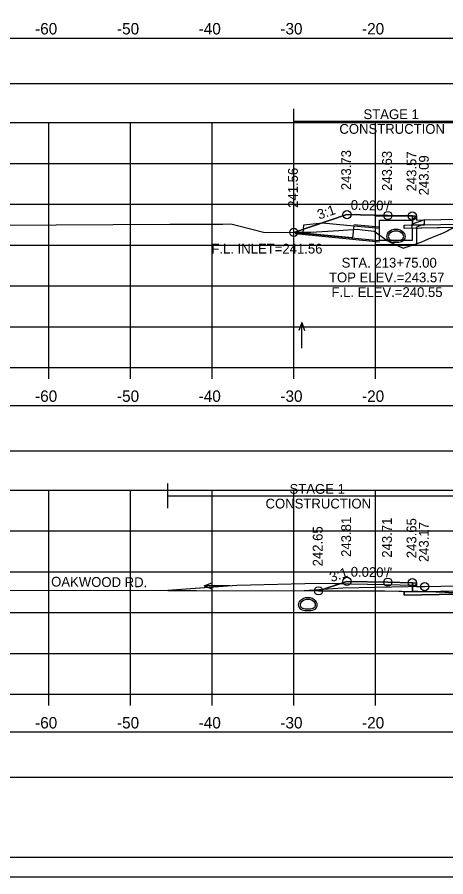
# Model space of a CAD drawing. Extents: x 1369627 to 1374022, y 380035 to 398173.
# Drawn here: x 1372034.6 to 1372087.1, y 383027.1 to 383132.4 of the extents above; entities that cross this region are included whole.
import ezdxf

# ---------------------------------------------------------------- set-up
doc = ezdxf.new("R2010")
doc.units = 0
for name, color, linetype in [('Default', 7, 'Continuous'), ('R_Alt Surface', 7, 'Continuous'), ('R_Axis', 7, 'Continuous'), ('R_Axis Annot', 7, 'Continuous'), ('R_Border', 7, 'Continuous'), ('R_Border Notes', 7, 'Continuous'), ('R_Drive', 7, 'Continuous'), ('R_Exist Surface', 7, 'Continuous'), ('R_Fin Surface', 7, 'Continuous'), ('R_Grid', 7, 'Continuous'), ('R_MOT', 7, 'Continuous'), ('R_No Plot', 7, 'Continuous'), ('R_Water', 7, 'Continuous'), ('R_Water Annot', 7, 'Continuous'), ('R_Xsect Elev', 7, 'Continuous'), ('R_Xsect Slope', 7, 'Continuous'), ('T_Vehicle Path Lt Minor', 7, 'Continuous'), ('T_Vehicle Path Rt', 7, 'Continuous')]:
    doc.layers.add(name, color=color, linetype=linetype)

msp = doc.modelspace()

# ---------------------------------------------------------------- linework, layer by layer
at = {"layer": 'Default'}
for points in [[(1371948.53, 383124.28), (1372248.53, 383124.28), (1372248.53, 383129.8), (1371948.53, 383129.8)], [(1371948.53, 383079.29), (1372248.53, 383079.29), (1372248.53, 383084.81), (1371948.53, 383084.81)], [(1371948.53, 383039.31), (1372248.53, 383039.31), (1372248.53, 383044.83), (1371948.53, 383044.83)]]:
    msp.add_lwpolyline(points, close=True, dxfattribs=at)
at = {"layer": 'R_Alt Surface'}
for points in [[(1372083.03, 383108.06), (1372083.03, 383106.96), (1372084.53, 383106.99), (1372088.52, 383107.07), (1372088.52, 383107.49), (1372098.53, 383107.69), (1372108.52, 383107.49), (1372108.52, 383107.07), (1372112.53, 383106.99), (1372114.03, 383106.96), (1372114.03, 383108.06)], [(1372083.03, 383063.14), (1372083.03, 383062.05), (1372084.53, 383062.08), (1372088.44, 383062.15), (1372088.44, 383062.57), (1372098.53, 383062.77), (1372108.44, 383062.57), (1372108.44, 383062.16), (1372112.53, 383062.08), (1372114.03, 383062.05), (1372114.03, 383063.14)]]:
    msp.add_lwpolyline(points, dxfattribs=at)
for points in [[(1372082.03, 383106.94), (1372083.03, 383106.96), (1372084.53, 383106.99), (1372088.52, 383107.07), (1372088.52, 383106.66), (1372082.03, 383106.53)], [(1372082.03, 383062.03), (1372083.03, 383062.05), (1372084.53, 383062.08), (1372088.44, 383062.15), (1372088.44, 383061.74), (1372082.03, 383061.61)]]:
    msp.add_lwpolyline(points, close=True, dxfattribs=at)
at = {"layer": 'R_Axis'}
for p, q in [((1371948.53, 383089.49), (1372248.53, 383089.49)), ((1372038.53, 383088.09), (1372038.53, 383089.49)), ((1372048.53, 383088.09), (1372048.53, 383089.49)), ((1372058.53, 383088.09), (1372058.53, 383089.49)), ((1372068.53, 383088.09), (1372068.53, 383089.49)), ((1372078.53, 383088.09), (1372078.53, 383089.49)), ((1371948.53, 383049.49), (1372248.53, 383049.49)), ((1372038.53, 383048.09), (1372038.53, 383049.49)), ((1372048.53, 383048.09), (1372048.53, 383049.49)), ((1372058.53, 383048.09), (1372058.53, 383049.49)), ((1372068.53, 383048.09), (1372068.53, 383049.49)), ((1372078.53, 383048.09), (1372078.53, 383049.49))]:
    msp.add_line(p, q, dxfattribs=at)
at = {"layer": 'R_Border'}
msp.add_line((1372256.71, 383029.49), (1371940.53, 383029.49), dxfattribs=at)
at = {"layer": 'R_Drive'}
for points in [[(1372071.53, 383063.05), (1372061.53, 383062.79), (1372053.1, 383062.19)], [(1372083.53, 383062.64), (1372083.53, 383062.81), (1372071.53, 383063.05)]]:
    msp.add_lwpolyline(points, dxfattribs=at)
at = {"layer": 'R_Exist Surface'}
for points in [[(1372018.52, 383106.86), (1372053.34, 383107.07), (1372058.86, 383107.06), (1372059.83, 383107.06), (1372060.79, 383107.08), (1372061.46, 383106.94), (1372064.97, 383106.02), (1372069.1, 383106.06), (1372070.6, 383106.08), (1372074.03, 383106.27), (1372076.34, 383106.43), (1372076.88, 383106.34), (1372078.33, 383106.21), (1372079.95, 383105.07), (1372080.29, 383104.85), (1372080.76, 383104.63), (1372081.9, 383104.11), (1372083.39, 383104.59), (1372084.19, 383104.9), (1372085.02, 383105.26), (1372086.91, 383106.04), (1372088.12, 383106.66)], [(1372033.51, 383062.24), (1372055.23, 383062.18), (1372056.59, 383062.18), (1372077.39, 383062.13), (1372079.64, 383062.13), (1372085.92, 383062.02), (1372086.6, 383062.01), (1372087.85, 383061.89)]]:
    msp.add_lwpolyline(points, dxfattribs=at)
at = {"layer": 'R_Fin Surface'}
for points in [[(1372068.51, 383106.05), (1372075.02, 383108.22), (1372080.02, 383108.12), (1372083.02, 383108.06), (1372083.52, 383108.06), (1372083.53, 383107.56), (1372084.53, 383107.58), (1372086.53, 383107.62), (1372098.53, 383107.86), (1372110.53, 383107.62), (1372112.53, 383107.58), (1372113.53, 383107.56), (1372113.54, 383108.06), (1372114.04, 383108.06), (1372117.04, 383108.12), (1372122.04, 383108.22), (1372128.44, 383106.09)], [(1372071.54, 383062.14), (1372075.02, 383063.3), (1372080.02, 383063.2), (1372083.02, 383063.14), (1372083.52, 383063.14), (1372083.53, 383062.64), (1372084.53, 383062.66), (1372086.53, 383062.7), (1372098.53, 383062.94), (1372110.53, 383062.7), (1372112.53, 383062.66), (1372113.53, 383062.64), (1372113.54, 383063.14), (1372114.04, 383063.14), (1372117.04, 383063.2), (1372122.04, 383063.3), (1372124.48, 383062.49)]]:
    msp.add_lwpolyline(points, dxfattribs=at)
at = {"layer": 'R_Grid'}
for p, q in [((1371948.53, 383119.49), (1372248.53, 383119.49)), ((1372038.53, 383089.49), (1372038.53, 383119.49)), ((1372048.53, 383089.49), (1372048.53, 383119.49)), ((1372058.53, 383089.49), (1372058.53, 383119.49)), ((1372068.53, 383089.49), (1372068.53, 383119.49)), ((1372078.53, 383089.49), (1372078.53, 383119.49)), ((1371948.53, 383114.49), (1372248.53, 383114.49)), ((1371948.53, 383109.49), (1372248.53, 383109.49)), ((1371948.53, 383104.49), (1372248.53, 383104.49)), ((1371948.53, 383099.49), (1372248.53, 383099.49)), ((1371948.53, 383094.49), (1372248.53, 383094.49)), ((1371948.53, 383089.49), (1372248.53, 383089.49)), ((1371948.53, 383074.49), (1372248.53, 383074.49)), ((1372038.53, 383049.49), (1372038.53, 383074.49)), ((1372048.53, 383049.49), (1372048.53, 383074.49)), ((1372058.53, 383049.49), (1372058.53, 383074.49)), ((1372068.53, 383049.49), (1372068.53, 383074.49)), ((1372078.53, 383049.49), (1372078.53, 383074.49)), ((1371948.53, 383069.49), (1372248.53, 383069.49)), ((1371948.53, 383064.49), (1372248.53, 383064.49)), ((1371948.53, 383059.49), (1372248.53, 383059.49)), ((1371948.53, 383054.49), (1372248.53, 383054.49)), ((1371948.53, 383049.49), (1372248.53, 383049.49))]:
    msp.add_line(p, q, dxfattribs=at)
at = {"layer": 'R_MOT'}
for p, q in [((1372068.51, 383118.17), (1372068.51, 383121.17)), ((1372068.51, 383119.67), (1372128.44, 383119.67)), ((1372053.1, 383072.28), (1372053.1, 383075.28)), ((1372053.1, 383073.78), (1372154.26, 383073.78))]:
    msp.add_line(p, q, dxfattribs=at)
at = {"layer": 'R_No Plot'}
for p, q in [((1372075.87, 383107.02), (1372079.02, 383106.71)), ((1372068.67, 383105.89), (1372079.02, 383104.88)), ((1372084.53, 383062.66), (1372074.53, 383062.46)), ((1372074.53, 383062.46), (1372069.77, 383062.15)), ((1371720.72, 383027.12), (1372533.33, 383027.12))]:
    msp.add_line(p, q, dxfattribs=at)
msp.add_lwpolyline([(1372174.45, 383234.95), (1372194.07, 383234.95), (1372194.07, 383225.07), (1372210.18, 383225.07), (1372233.38, 383225.07), (1372233.38, 383192.4), (1372256.59, 383192.4), (1372256.71, 383029.49), (1371940.53, 383029.49), (1371940.53, 383234.95)], close=True, dxfattribs=at)
for centre in [(1372075.02, 383108.22), (1372080.02, 383108.12), (1372083.02, 383108.06), (1372068.51, 383106.05), (1372075.02, 383063.3), (1372080.02, 383063.2), (1372083.02, 383063.14), (1372084.53, 383062.66), (1372071.54, 383062.14)]:
    msp.add_circle(centre, 0.5, dxfattribs=at)
at = {"layer": 'R_Water'}
for p, q in [((1372078.52, 383108.06), (1372083.27, 383108.06)), ((1372078.52, 383106.56), (1372078.52, 383108.06)), ((1372083.35, 383107.9), (1372083.27, 383108.06)), ((1372079.02, 383106.56), (1372079.02, 383107.56)), ((1372079.02, 383107.56), (1372083.02, 383107.56)), ((1372083.35, 383107.9), (1372083.02, 383107.56)), ((1372084.52, 383107.58), (1372083.02, 383107.06)), ((1372083.02, 383106.56), (1372083.02, 383107.06)), ((1372084.52, 383107.05), (1372083.52, 383106.7)), ((1372068.67, 383106.05), (1372079.02, 383105.05)), ((1372075.85, 383106.85), (1372079.02, 383106.55)), ((1372083.52, 383106.56), (1372083.52, 383106.7))]:
    msp.add_line(p, q, dxfattribs=at)
msp.add_lwpolyline([(1372075.85, 383106.85), (1372075.7, 383105.36), (1372069.65, 383105.95), (1372069.75, 383106.99), (1372072.03, 383107.23)], close=True, dxfattribs=at)
for points in [[(1372084.52, 383107.05), (1372084.52, 383107.58)], [(1372083.52, 383106.56), (1372083.52, 383104.54), (1372081.02, 383104.54), (1372078.52, 383104.54), (1372078.52, 383106.56)], [(1372083.02, 383106.56), (1372083.02, 383105.04), (1372081.02, 383105.04), (1372079.02, 383105.04), (1372079.02, 383106.56)]]:
    msp.add_lwpolyline(points, dxfattribs=at)
for centre, radius, start, end in [((1372080.51, 383105.55), 0.646, 136.3515, 253.9529), ((1372080.51, 383105.56), 0.646, 136.3515, 253.9529), ((1372081.02, 383105.06), 1.35, 43.6485, 136.3515), ((1372081.02, 383105.07), 1.35, 43.6485, 136.3515), ((1372080.51, 383105.56), 0.438, 136.3515, 253.9529), ((1372080.51, 383105.55), 0.438, 136.3515, 253.9529), ((1372081.02, 383105.06), 1.15, 43.6485, 136.3515), ((1372081.02, 383105.07), 1.15, 43.6485, 136.3515), ((1372081.53, 383105.56), 0.438, 286.0471, 43.6485), ((1372081.53, 383105.55), 0.438, 286.0471, 43.6485), ((1372081.53, 383105.55), 0.646, 286.0471, 43.6485), ((1372081.53, 383105.56), 0.646, 286.0471, 43.6485), ((1372081.02, 383107.33), 2.5, 253.9529, 286.0471), ((1372081.02, 383107.34), 2.5, 253.9529, 286.0471), ((1372081.02, 383107.34), 2.29, 253.9529, 286.0471), ((1372081.02, 383107.33), 2.29, 253.9529, 286.0471), ((1372069.71, 383060.44), 0.646, 136.3515, 253.9529), ((1372070.23, 383059.95), 1.35, 43.6485, 136.3515), ((1372069.71, 383060.44), 0.438, 136.3515, 253.9529), ((1372070.23, 383059.95), 1.15, 43.6485, 136.3515), ((1372070.74, 383060.44), 0.438, 286.0471, 43.6485), ((1372070.74, 383060.44), 0.646, 286.0471, 43.6485), ((1372070.23, 383062.22), 2.5, 253.9529, 286.0471), ((1372070.23, 383062.22), 2.29, 253.9529, 286.0471)]:
    msp.add_arc(centre, radius, start, end, dxfattribs=at)
at = {"layer": 'R_Water Annot'}
for p, q in [((1372069.48, 383094.99), (1372069.13, 383094.03)), ((1372069.48, 383091.85), (1372069.48, 383094.99)), ((1372069.48, 383094.99), (1372069.83, 383094.03)), ((1372057.53, 383062.76), (1372058.49, 383063.11)), ((1372060.67, 383062.76), (1372057.53, 383062.76)), ((1372057.53, 383062.76), (1372058.49, 383062.41))]:
    msp.add_line(p, q, dxfattribs=at)
at = {"layer": 'T_Vehicle Path Lt Minor'}
for p, q in [((1372074.11, 383063), (1372071.53, 383063.05)), ((1372071.54, 383062.14), (1372074.11, 383063))]:
    msp.add_line(p, q, dxfattribs=at)
for points in [[(1372071.53, 383063.05), (1372061.53, 383062.79), (1372058.12, 383062.55), (1372053.1, 383062.19)], [(1372053.1, 383062.19), (1372055.23, 383062.18), (1372056.59, 383062.18), (1372071.54, 383062.14)]]:
    msp.add_lwpolyline(points, dxfattribs=at)
at = {"layer": 'T_Vehicle Path Rt'}
for p, q in [((1372083.03, 383106.96), (1372083.03, 383108.06)), ((1372088.11, 383106.65), (1372082.03, 383106.53)), ((1372083.03, 383062.07), (1372083.03, 383063.14)), ((1372083.7, 383062.06), (1372083.03, 383062.07)), ((1372083.03, 383062.07), (1372083.03, 383062.05)), ((1372083.7, 383062.06), (1372083.03, 383062.05)), ((1372083.03, 383062.05), (1372083.7, 383062.06))]:
    msp.add_line(p, q, dxfattribs=at)
for points in [[(1372083.03, 383108.06), (1372083.02, 383108.06), (1372080.02, 383108.12), (1372075.02, 383108.22), (1372068.51, 383106.05)], [(1372082.03, 383106.53), (1372082.03, 383106.94), (1372083.03, 383106.96)], [(1372068.51, 383106.05), (1372069.1, 383106.06), (1372070.6, 383106.08), (1372074.03, 383106.27), (1372076.34, 383106.43), (1372076.88, 383106.34), (1372078.33, 383106.21), (1372079.95, 383105.07), (1372080.29, 383104.85), (1372080.76, 383104.63), (1372081.9, 383104.11), (1372083.39, 383104.59), (1372084.19, 383104.9), (1372085.02, 383105.26), (1372086.91, 383106.04), (1372087.76, 383106.48), (1372088.11, 383106.65)], [(1372083.03, 383063.14), (1372083.02, 383063.14), (1372080.02, 383063.2), (1372075.02, 383063.3), (1372071.54, 383062.14)], [(1372071.54, 383062.14), (1372077.39, 383062.13), (1372079.64, 383062.13), (1372083.03, 383062.07)], [(1372083.03, 383062.05), (1372082.03, 383062.03), (1372082.03, 383061.61), (1372088.44, 383061.74), (1372088.44, 383061.91)], [(1372083.03, 383062.07), (1372083.03, 383062.07)], [(1372088.44, 383061.91), (1372088.27, 383061.9), (1372087.85, 383061.89), (1372086.6, 383062.01), (1372085.92, 383062.02), (1372083.7, 383062.06)]]:
    msp.add_lwpolyline(points, dxfattribs=at)

# ---------------------------------------------------------------- texts
at = {"layer": 'R_Alt Surface'}
msp.add_text('OAKWOOD RD.', height=1.2, rotation=359.5795, dxfattribs=at).set_placement((1372038.8, 383062.67))
at = {"layer": 'R_Axis Annot'}
for s, p in [('-60', (1372036.84, 383130.29)), ('-50', (1372046.87, 383130.29)), ('-40', (1372056.87, 383130.29)), ('-30', (1372066.87, 383130.29)), ('-20', (1372076.87, 383130.29)), ('-60', (1372036.84, 383085.29)), ('-50', (1372046.87, 383085.29)), ('-40', (1372056.87, 383085.29)), ('-30', (1372066.87, 383085.29)), ('-20', (1372076.87, 383085.29)), ('-60', (1372036.84, 383045.29)), ('-50', (1372046.87, 383045.29)), ('-40', (1372056.87, 383045.29)), ('-30', (1372066.87, 383045.29)), ('-20', (1372076.87, 383045.29))]:
    msp.add_text(s, height=1.4, dxfattribs=at).set_placement(p)
at = {"layer": 'R_Border Notes'}
msp.add_text('F.L. INLET=241.56', height=1.2, dxfattribs=at).set_placement((1372058.42, 383103.45))
at = {"layer": 'R_MOT'}
for s, p in [('STAGE 1', (1372077.04, 383119.92)), ('CONSTRUCTION', (1372074.09, 383118.12)), ('STAGE 1', (1372067.99, 383074.03)), ('CONSTRUCTION', (1372065.05, 383072.23))]:
    msp.add_text(s, height=1.2, dxfattribs=at).set_placement(p)
at = {"layer": 'R_Water Annot'}
for s, p in [('STA. 213+75.00', (1372074.37, 383101.73)), ('TOP ELEV.=243.57', (1372072.82, 383099.93)), ('F.L. ELEV.=240.55', (1372073.12, 383098.13))]:
    msp.add_text(s, height=1.2, dxfattribs=at).set_placement(p)
at = {"layer": 'R_Xsect Elev'}
for s, p in [('243.73', (1372075.52, 383111.22)), ('243.63', (1372080.52, 383111.12)), ('243.57', (1372083.52, 383111.06)), ('243.09', (1372085.03, 383110.58)), ('241.56', (1372069.01, 383109.05)), ('243.81', (1372075.52, 383066.3)), ('243.71', (1372080.52, 383066.2)), ('243.65', (1372083.52, 383066.14)), ('243.17', (1372085.03, 383065.66)), ('242.65', (1372072.04, 383065.14))]:
    msp.add_text(s, height=1.2, rotation=90, dxfattribs=at).set_placement(p)
at = {"layer": 'R_Xsect Slope'}
for s, rotation, p in [('3:1', 18.4332, (1372071.61, 383107.61)), ("0.020'/'", 358.8542, (1372075.47, 383108.81)), ('3:1', 18.4332, (1372073.12, 383063.2)), ("0.020'/'", 358.8542, (1372075.47, 383063.89))]:
    msp.add_text(s, height=1.2, rotation=rotation, dxfattribs=at).set_placement(p)

doc.saveas('drawing.dxf')
